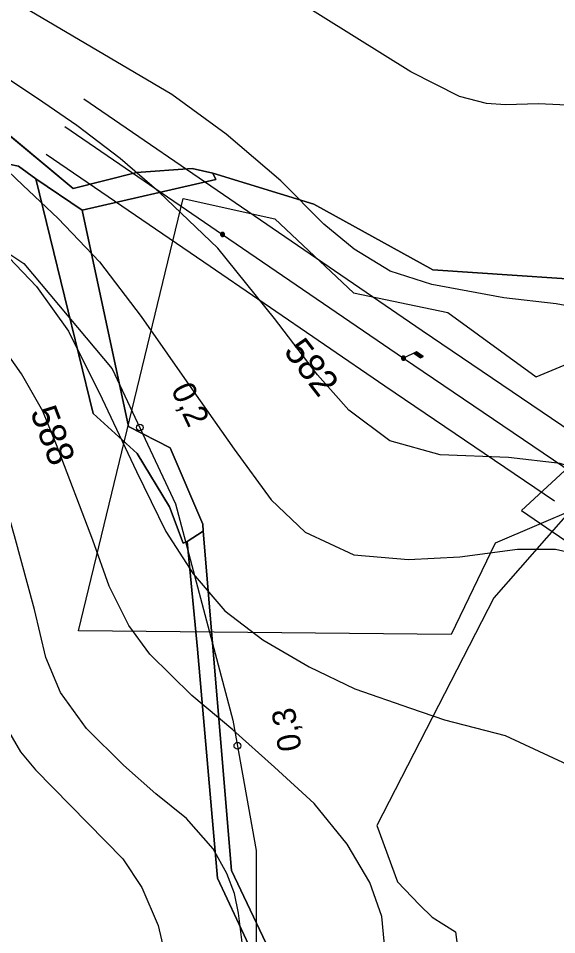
# Model space of a CAD drawing. Extents: x -709418 to -703832, y -1161719 to -1157826.
# Drawn here: x -706168.5 to -706007.3, y -1159407.5 to -1159133.3 of the extents above; entities that cross this region are included whole.
import ezdxf

# ---------------------------------------------------------------- set-up
doc = ezdxf.new("R2010")
doc.units = 0
for name, color, linetype in [('102_obvod PÚ', 7, 'Continuous'), ('103_hranice KÚ', 7, 'Continuous'), ('120_vrstevnice hlavní', 7, 'Continuous'), ('121_vrstevnice hlavní_popis', 7, 'Continuous'), ('122_vrstevnice základní', 7, 'Continuous'), ('201_orná půda_KN', 7, 'Continuous'), ('206_TTP_KN', 7, 'Continuous'), ('210_ostatní plocha_KN', 7, 'Continuous'), ('301_polní cesta_stav', 7, 'Continuous'), ('514 odvodnění - LPIS', 7, 'Continuous'), ('705_el VN nadzemní_E.ON', 7, 'Continuous'), ('735_OP sítí TI', 7, 'Continuous'), ('Trasa-Hlavni  staniceni', 7, 'Continuous')]:
    doc.layers.add(name, color=color, linetype=linetype)

# ---------------------------------------------------------------- blocks, each defined once
blk = doc.blocks.new('Elektro - Implicitní$0$VN4601')
for points in [[(1.23, 0), (1.22, 0.13), (1.2, 0.26), (1.17, 0.38), (1.12, 0.5), (1.06, 0.61), (0.99, 0.72), (0.91, 0.82), (0.82, 0.91), (0.72, 0.99), (0.61, 1.06), (0.5, 1.12), (0.38, 1.17), (0.26, 1.2), (0.13, 1.22), (0, 1.23), (-0.13, 1.22), (-0.26, 1.2), (-0.38, 1.17), (-0.5, 1.12), (-0.61, 1.06), (-0.72, 0.99), (-0.82, 0.91), (-0.91, 0.82), (-0.99, 0.72), (-1.06, 0.61), (-1.12, 0.5), (-1.17, 0.38), (-1.2, 0.26), (-1.22, 0.13), (-1.23, 0), (-1.22, -0.13), (-1.2, -0.26), (-1.17, -0.38), (-1.12, -0.5), (-1.06, -0.61), (-0.99, -0.72), (-0.91, -0.82), (-0.82, -0.91), (-0.72, -0.99), (-0.61, -1.06), (-0.5, -1.12), (-0.38, -1.17), (-0.26, -1.2), (-0.13, -1.22), (0, -1.23), (0.13, -1.22), (0.26, -1.2), (0.38, -1.17), (0.5, -1.12), (0.61, -1.06), (0.72, -0.99), (0.82, -0.91), (0.91, -0.82), (0.99, -0.72), (1.06, -0.61), (1.12, -0.5), (1.17, -0.38), (1.2, -0.26), (1.22, -0.13), (1.23, 0)], [(0.92, 0), (0.92, 0.1), (0.9, 0.19), (0.88, 0.28), (0.84, 0.37), (0.8, 0.46), (0.75, 0.54), (0.68, 0.62), (0.62, 0.68), (0.54, 0.74), (0.46, 0.8), (0.37, 0.84), (0.28, 0.88), (0.19, 0.9), (0.1, 0.92), (0, 0.92), (-0.1, 0.92), (-0.19, 0.9), (-0.28, 0.88), (-0.37, 0.84), (-0.46, 0.8), (-0.54, 0.74), (-0.62, 0.68), (-0.68, 0.62), (-0.75, 0.54), (-0.8, 0.46), (-0.84, 0.37), (-0.88, 0.28), (-0.9, 0.19), (-0.92, 0.1), (-0.92, 0), (-0.92, -0.1), (-0.9, -0.19), (-0.88, -0.29), (-0.84, -0.38), (-0.8, -0.46), (-0.75, -0.54), (-0.68, -0.62), (-0.62, -0.69), (-0.54, -0.75), (-0.46, -0.8), (-0.37, -0.84), (-0.28, -0.88), (-0.19, -0.9), (-0.1, -0.92), (0, -0.92), (0.1, -0.92), (0.19, -0.9), (0.28, -0.88), (0.37, -0.84), (0.46, -0.8), (0.54, -0.75), (0.62, -0.69), (0.68, -0.62), (0.75, -0.54), (0.8, -0.46), (0.84, -0.38), (0.88, -0.29), (0.9, -0.19), (0.92, -0.1), (0.92, 0)], [(0.61, 0), (0.61, 0.06), (0.6, 0.13), (0.58, 0.19), (0.56, 0.25), (0.53, 0.31), (0.5, 0.36), (0.46, 0.41), (0.41, 0.46), (0.36, 0.5), (0.31, 0.53), (0.25, 0.56), (0.19, 0.58), (0.13, 0.6), (0.06, 0.61), (0, 0.61), (-0.06, 0.61), (-0.13, 0.6), (-0.19, 0.58), (-0.25, 0.56), (-0.31, 0.53), (-0.36, 0.5), (-0.41, 0.46), (-0.46, 0.41), (-0.5, 0.36), (-0.53, 0.31), (-0.56, 0.25), (-0.58, 0.19), (-0.6, 0.13), (-0.61, 0.06), (-0.61, 0), (-0.61, -0.07), (-0.6, -0.13), (-0.58, -0.19), (-0.56, -0.25), (-0.53, -0.31), (-0.5, -0.36), (-0.46, -0.41), (-0.41, -0.46), (-0.36, -0.5), (-0.31, -0.53), (-0.25, -0.56), (-0.19, -0.58), (-0.13, -0.6), (-0.06, -0.61), (0, -0.61), (0.06, -0.61), (0.13, -0.6), (0.19, -0.58), (0.25, -0.56), (0.31, -0.53), (0.36, -0.5), (0.41, -0.46), (0.46, -0.41), (0.5, -0.36), (0.53, -0.31), (0.56, -0.25), (0.58, -0.19), (0.6, -0.13), (0.61, -0.06), (0.61, 0)], [(0.31, 0), (0.31, 0.03), (0.3, 0.06), (0.29, 0.09), (0.28, 0.12), (0.27, 0.15), (0.25, 0.18), (0.23, 0.21), (0.21, 0.23), (0.18, 0.25), (0.15, 0.27), (0.12, 0.28), (0.09, 0.29), (0.06, 0.3), (0.03, 0.31), (0, 0.31), (-0.03, 0.31), (-0.06, 0.3), (-0.09, 0.29), (-0.12, 0.28), (-0.15, 0.27), (-0.18, 0.25), (-0.21, 0.23), (-0.23, 0.21), (-0.25, 0.18), (-0.27, 0.15), (-0.28, 0.12), (-0.29, 0.09), (-0.3, 0.06), (-0.31, 0.03), (-0.31, 0), (-0.31, -0.03), (-0.3, -0.06), (-0.29, -0.1), (-0.28, -0.13), (-0.27, -0.15), (-0.25, -0.18), (-0.23, -0.21), (-0.21, -0.23), (-0.18, -0.25), (-0.15, -0.27), (-0.12, -0.28), (-0.09, -0.29), (-0.06, -0.3), (-0.03, -0.31), (0, -0.31), (0.03, -0.31), (0.06, -0.3), (0.09, -0.29), (0.12, -0.28), (0.15, -0.27), (0.18, -0.25), (0.21, -0.23), (0.23, -0.21), (0.25, -0.18), (0.27, -0.15), (0.28, -0.13), (0.29, -0.1), (0.3, -0.06), (0.31, -0.03), (0.31, 0)]]:
    blk.add_lwpolyline(points)
blk = doc.blocks.new('Elektro - Implicitní$0$VN0011')
for p, q in [((1.71, 3), (4.14, 3)), ((1.72, 3.02), (4.15, 3.02)), ((1.73, 3.04), (4.16, 3.04)), ((1.74, 3.06), (4.17, 3.06)), ((1.76, 3.08), (4.19, 3.08)), ((1.77, 3.1), (4.2, 3.1)), ((1.78, 3.12), (4.21, 3.12)), ((1.79, 3.14), (4.22, 3.14)), ((1.8, 3.16), (4.24, 3.16)), ((1.81, 3.18), (4.25, 3.18)), ((1.83, 3.2), (4.26, 3.2)), ((1.84, 3.22), (4.27, 3.22)), ((1.85, 3.24), (4.29, 3.24)), ((1.86, 3.26), (4.3, 3.26)), ((1.87, 3.28), (4.31, 3.28)), ((1.88, 3.3), (4.32, 3.3)), ((1.9, 3.32), (4.34, 3.32)), ((1.91, 3.34), (4.35, 3.34)), ((1.92, 3.36), (4.36, 3.36)), ((1.93, 3.38), (4.37, 3.38)), ((1.94, 3.4), (4.39, 3.4)), ((1.95, 3.42), (4.4, 3.42)), ((1.96, 3.44), (4.41, 3.44)), ((1.98, 3.46), (4.42, 3.46)), ((1.99, 3.48), (4.44, 3.48)), ((2, 3.5), (4.45, 3.5)), ((2.01, 3.52), (4.46, 3.52)), ((2.02, 3.54), (4.47, 3.54)), ((2.03, 3.56), (4.49, 3.56)), ((2.05, 3.58), (4.5, 3.58)), ((2.06, 3.6), (4.51, 3.6)), ((2.07, 3.62), (4.52, 3.62)), ((2.08, 3.64), (4.54, 3.64)), ((2.09, 3.66), (4.55, 3.66)), ((2.1, 3.68), (4.56, 3.68)), ((2.11, 3.7), (4.57, 3.7)), ((2.13, 3.73), (4.59, 3.73)), ((2.13, 3.72), (4.59, 3.72))]:
    blk.add_line(p, q)
for points in [[(2.13, 3.73), (0, 0)], [(4.59, 3.73), (2.13, 3.73), (1.7, 2.99), (4.13, 2.99), (4.59, 3.73)]]:
    blk.add_lwpolyline(points)
blk = doc.blocks.new('_kolecko-HB')
blk.add_circle((0, 0), 0.5)

msp = doc.modelspace()

# ---------------------------------------------------------------- linework, layer by layer
at = {"layer": '102_obvod PÚ'}
for points in [[(-706177.67, -1159162.96), (-706152.12, -1159184.17), (-706133.13, -1159179.42), (-706116.44, -1159178.27), (-706110.25, -1159179.64), (-706080.07, -1159188.89), (-706044.43, -1159208.57), (-705981.99, -1159212.78)], [(-705994.54, -1159270.79), (-706026.1, -1159306.74), (-706061.13, -1159374.88), (-706054.99, -1159391.74), (-706048.42, -1159398.62), (-706044.63, -1159402.26), (-706037.57, -1159406.69), (-706035.36, -1159423.47), (-706011.83, -1159423.45), (-705989.7, -1159419.24)]]:
    msp.add_lwpolyline(points, dxfattribs=at)
at = {"layer": '103_hranice KÚ'}
msp.add_lwpolyline([(-705680.34, -1159202.12), (-705732.21, -1159193.61), (-705919.14, -1159198.4), (-705927.86, -1159198.62), (-705930.01, -1159198.72), (-705981.99, -1159212.78), (-706044.43, -1159208.57), (-706080.07, -1159188.89), (-706110.25, -1159179.64), (-706116.44, -1159178.27), (-706133.13, -1159179.42), (-706152.12, -1159184.17), (-706177.67, -1159162.96), (-706192.12, -1159167.94), (-706215.77, -1159161.38), (-706231.79, -1159158.33), (-706252.27, -1159161.78), (-706262.2, -1159161.19), (-706313.3, -1159137.18), (-706346.78, -1159114.03)], dxfattribs=at)
at = {"layer": '120_vrstevnice hlavní'}
for points in [[(-705911.32, -1159280.49), (-705915.39, -1159278.85), (-705921.87, -1159273.51), (-705931.22, -1159260.27), (-705939.07, -1159252.87), (-705948.1, -1159244.26), (-705955.44, -1159238.91), (-705964.66, -1159233.39), (-705976.47, -1159226.8), (-705991.17, -1159221.76), (-706007.43, -1159218.77), (-706023.18, -1159216.97), (-706044.71, -1159212.98), (-706057.2, -1159208.98), (-706067.96, -1159202.41), (-706076.99, -1159194.86), (-706089.95, -1159181.95), (-706106.32, -1159167.99), (-706122.53, -1159156.1), (-706176.41, -1159124.39)], [(-706101.41, -1159410.68), (-706102.55, -1159401.11), (-706103.77, -1159395.25), (-706106.13, -1159389.26), (-706110.19, -1159381.89), (-706118.18, -1159372.8), (-706127.36, -1159365.41), (-706137.06, -1159356.82), (-706148.13, -1159345.86), (-706155.94, -1159335.06), (-706160.32, -1159324.62), (-706163.67, -1159310.25), (-706169.69, -1159288.16), (-706173.71, -1159273.97), (-706179.95, -1159257.71), (-706187.03, -1159242.28)]]:
    msp.add_lwpolyline(points, dxfattribs=at)
at = {"layer": '122_vrstevnice základní'}
for points in [[(-706058.66, -1159412.7), (-706059.63, -1159402.1), (-706063.27, -1159391.95), (-706070.04, -1159380.47), (-706079.9, -1159368.29), (-706091.85, -1159357.41), (-706104.28, -1159346.24), (-706116.53, -1159335.93), (-706129.11, -1159323.61), (-706135.4, -1159315.03), (-706141.32, -1159303.21), (-706146.21, -1159289.51), (-706157.1, -1159260.94), (-706161.15, -1159250.84), (-706167.59, -1159239.7), (-706174.55, -1159229.92), (-706188.97, -1159212.71), (-706200.7, -1159199.83), (-706217.36, -1159183.52), (-706238.64, -1159165.47), (-706283.67, -1159122.82)], [(-706325.57, -1159126.11), (-706312.85, -1159137.55), (-706286.53, -1159164.01), (-706265.36, -1159187.75), (-706255.64, -1159197.04), (-706228.68, -1159220.2), (-706211.88, -1159238.37), (-706205.44, -1159246.95), (-706198.15, -1159258.39), (-706189.71, -1159275.56), (-706183.7, -1159292.72), (-706180.99, -1159304.16), (-706176.84, -1159332.76), (-706172.83, -1159344.2), (-706167.83, -1159352.78), (-706163.4, -1159358.22), (-706137.22, -1159384.82), (-706131.5, -1159393.4), (-706126.64, -1159404.84), (-706124.64, -1159413.42)], [(-705955.32, -1159126.68), (-705960.03, -1159137.18), (-705963.5, -1159147.1), (-705968.85, -1159154.61), (-705974.87, -1159157.67), (-705983.1, -1159159.51), (-705997.84, -1159159.61), (-706012.74, -1159158.85), (-706022.68, -1159159.15), (-706028.34, -1159158.78), (-706036.38, -1159156.68), (-706050.99, -1159149.28), (-706085.74, -1159127.54)], [(-705942.27, -1159289.65), (-705949.06, -1159289.18), (-705954.71, -1159288.12), (-705964.81, -1159284.43), (-705975.03, -1159278.6), (-705988.86, -1159272.03), (-706006.3, -1159266.47), (-706021.69, -1159264.7), (-706042.23, -1159263.92), (-706057.28, -1159259.73), (-706069.56, -1159250.6), (-706078.89, -1159239.97), (-706091.82, -1159223.13), (-706108.76, -1159202.04), (-706126.31, -1159185.34), (-706138.07, -1159175.19), (-706151.03, -1159165.36), (-706162.8, -1159157.26), (-706183.11, -1159143.81), (-706199.72, -1159131.83)], [(-706220.87, -1159161.68), (-706205.72, -1159174.41), (-706190.04, -1159186.46), (-706175.58, -1159200.55), (-706163.06, -1159213.51), (-706153.55, -1159226.9), (-706143.44, -1159247.12), (-706133.12, -1159268.89), (-706124.32, -1159286.89), (-706116.17, -1159299.58), (-706106.65, -1159310.57), (-706095.26, -1159319.3), (-706081.45, -1159327.41), (-706067.8, -1159333.97), (-706051.12, -1159339.75), (-706040.88, -1159343.22), (-706022.78, -1159347.93), (-706004.04, -1159356.57)], [(-706190.54, -1159163.06), (-706181.51, -1159169.6), (-706173.84, -1159176.83), (-706167.2, -1159183.19), (-706156.64, -1159193.17), (-706144.17, -1159206.16), (-706131.76, -1159222.47), (-706115.94, -1159245.06), (-706103.87, -1159262.23), (-706092.8, -1159277.44), (-706082.59, -1159287.07), (-706068.08, -1159293.81), (-706051.66, -1159295.26), (-706036.26, -1159294.48), (-706018.99, -1159292.12), (-706007.7, -1159292.18), (-705996.25, -1159294.8)]]:
    msp.add_lwpolyline(points, dxfattribs=at)
at = {"layer": '201_orná půda_KN'}
msp.add_lwpolyline([(-706201.77, -1159170.65), (-706168.52, -1159177.53), (-706163.27, -1159181.32), (-706146.16, -1159251.53), (-706132.89, -1159263.52), (-706123.26, -1159279.44), (-706119.12, -1159290.35), (-706117.99, -1159289.87), (-706114.92, -1159322.04), (-706108.89, -1159390.64), (-706097.41, -1159415.19)], dxfattribs=at)
at = {"layer": '206_TTP_KN'}
for points in [[(-706149.39, -1159190.74), (-706109.36, -1159181.53), (-706110.25, -1159179.64), (-706080.07, -1159188.89), (-706044.43, -1159208.57), (-705981.99, -1159212.78)], [(-705994.54, -1159270.79), (-706026.1, -1159306.74), (-706061.13, -1159374.88), (-706054.99, -1159391.74), (-706048.42, -1159398.62), (-706044.63, -1159402.26), (-706037.57, -1159406.69), (-706035.36, -1159423.47), (-706074.43, -1159425.09), (-706080.1, -1159429.94), (-706094.41, -1159409.96), (-706104.65, -1159388.3), (-706113.21, -1159286.8), (-706113.28, -1159284.63), (-706123.02, -1159261.86), (-706135.56, -1159255.41), (-706149.39, -1159190.74)]]:
    msp.add_lwpolyline(points, dxfattribs=at)
at = {"layer": '210_ostatní plocha_KN'}
for p, q in [((-706177.67, -1159162.96), (-706152.12, -1159184.17)), ((-706168.52, -1159177.53), (-706201.77, -1159170.65)), ((-706163.27, -1159181.32), (-706168.52, -1159177.53)), ((-706152.12, -1159184.17), (-706133.13, -1159179.42)), ((-706133.13, -1159179.42), (-706116.44, -1159178.27)), ((-706116.44, -1159178.27), (-706110.25, -1159179.64)), ((-706149.39, -1159190.74), (-706163.27, -1159181.32)), ((-706163.27, -1159181.32), (-706149.39, -1159190.74)), ((-706146.16, -1159251.53), (-706163.27, -1159181.32)), ((-706109.36, -1159181.53), (-706149.39, -1159190.74)), ((-706110.25, -1159179.64), (-706109.36, -1159181.53)), ((-706149.39, -1159190.74), (-706135.56, -1159255.41)), ((-706132.89, -1159263.52), (-706146.16, -1159251.53)), ((-706135.56, -1159255.41), (-706123.02, -1159261.86)), ((-706123.02, -1159261.86), (-706113.28, -1159284.63)), ((-706123.26, -1159279.44), (-706132.89, -1159263.52)), ((-706119.12, -1159290.35), (-706123.26, -1159279.44)), ((-706113.28, -1159284.63), (-706113.21, -1159286.8)), ((-706113.21, -1159286.8), (-706117.99, -1159289.87)), ((-706117.99, -1159289.87), (-706113.21, -1159286.8)), ((-706113.21, -1159286.8), (-706104.65, -1159388.3)), ((-706117.99, -1159289.87), (-706119.12, -1159290.35)), ((-706114.92, -1159322.04), (-706117.99, -1159289.87)), ((-706108.89, -1159390.64), (-706114.92, -1159322.04)), ((-706097.41, -1159415.19), (-706108.89, -1159390.64)), ((-706104.65, -1159388.3), (-706094.41, -1159409.96))]:
    msp.add_line(p, q, dxfattribs=at)
at = {"layer": '301_polní cesta_stav'}
msp.add_lwpolyline([(-706269.35, -1159124.78), (-706256.85, -1159154.75), (-706248.86, -1159168.24), (-706199.88, -1159184.72), (-706166.89, -1159206.7), (-706140.4, -1159238.16), (-706121.41, -1159278.62), (-706104.29, -1159343.38), (-706097.29, -1159382.34), (-706097.29, -1159410.81), (-706105.29, -1159430.79), (-706112.79, -1159441.28), (-706117.28, -1159447.77), (-706119.78, -1159454.26), (-706121.78, -1159459.76), (-706121.78, -1159466.75), (-706121.28, -1159473.24), (-706114.28, -1159480.24), (-706076.8, -1159514.2), (-706063.81, -1159528.68), (-706063.17, -1159532.55), (-706066.57, -1159544.25), (-706097.9, -1159583.49), (-706181.06, -1159679.06)], dxfattribs=at)
at = {"layer": '514 odvodnění - LPIS'}
msp.add_lwpolyline([(-705952.81, -1159259.2), (-706025.68, -1159290.32), (-706038.89, -1159317.69), (-706150.52, -1159316.61), (-706119.16, -1159187.21), (-706091.67, -1159193.25), (-706068.14, -1159215.46), (-706039.87, -1159221.34), (-706013.42, -1159240.57), (-705972.72, -1159223.59)], dxfattribs=at)
at = {"layer": '705_el VN nadzemní_E.ON'}
msp.add_lwpolyline([(-706154.57, -1159165.65), (-706107.37, -1159197.95), (-706053.17, -1159234.98), (-706002.39, -1159269.41)], dxfattribs=at)
at = {"layer": '735_OP sítí TI'}
for points in [[(-706148.93, -1159157.4), (-706101.72, -1159189.7), (-706047.54, -1159226.71), (-705996.77, -1159261.14)], [(-706160.22, -1159173.91), (-706113.02, -1159206.2), (-706058.8, -1159243.25), (-706008, -1159277.69)], [(-706003.64, -1159267.48), (-706017.81, -1159280.58), (-705966.07, -1159315.99), (-705954.52, -1159345.54), (-705945.19, -1159366.48), (-705946.87, -1159378.27)]]:
    msp.add_lwpolyline(points, dxfattribs=at)

# ---------------------------------------------------------------- block references
at = {"layer": '705_el VN nadzemní_E.ON', "xscale": 0.5, "yscale": 0.5, "rotation": -34.68240829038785}
for p in [(-706107.37, -1159197.95), (-706053.17, -1159234.98)]:
    msp.add_blockref('Elektro - Implicitní$0$VN4601', p, dxfattribs=at)
at = {"layer": '705_el VN nadzemní_E.ON', "rotation": -34.68240829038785}
msp.add_blockref('Elektro - Implicitní$0$VN0011', (-706053.17, -1159234.98), dxfattribs=at)
at = {"layer": 'Trasa-Hlavni  staniceni'}
for p, xscale, yscale, rotation in [((-706132.16, -1159255.73), 1.9999999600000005, 1.999999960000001, -64.85326463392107), ((-706102.92, -1159350.99), 1.99999996, 1.9999999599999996, -79.81823119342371)]:
    msp.add_blockref('_kolecko-HB', p, dxfattribs=dict(at, xscale=xscale, yscale=yscale, rotation=rotation))

# ---------------------------------------------------------------- texts
at = {"layer": '121_vrstevnice hlavní_popis'}
for s, rotation, p in [('582', 307.7428, (-706089.31, -1159233)), ('588', 290.78, (-706165.07, -1159251.08))]:
    msp.add_text(s, height=8, rotation=rotation, dxfattribs=at).set_placement(p)
at = {"layer": 'Trasa-Hlavni  staniceni'}
for s, rotation, p in [('0,2', 295.1467, (-706122.94, -1159244.34)), ('0,3', 100.1818, (-706083.61, -1159352.01))]:
    msp.add_text(s, height=7, rotation=rotation, dxfattribs=at).set_placement(p)

doc.saveas('drawing.dxf')
